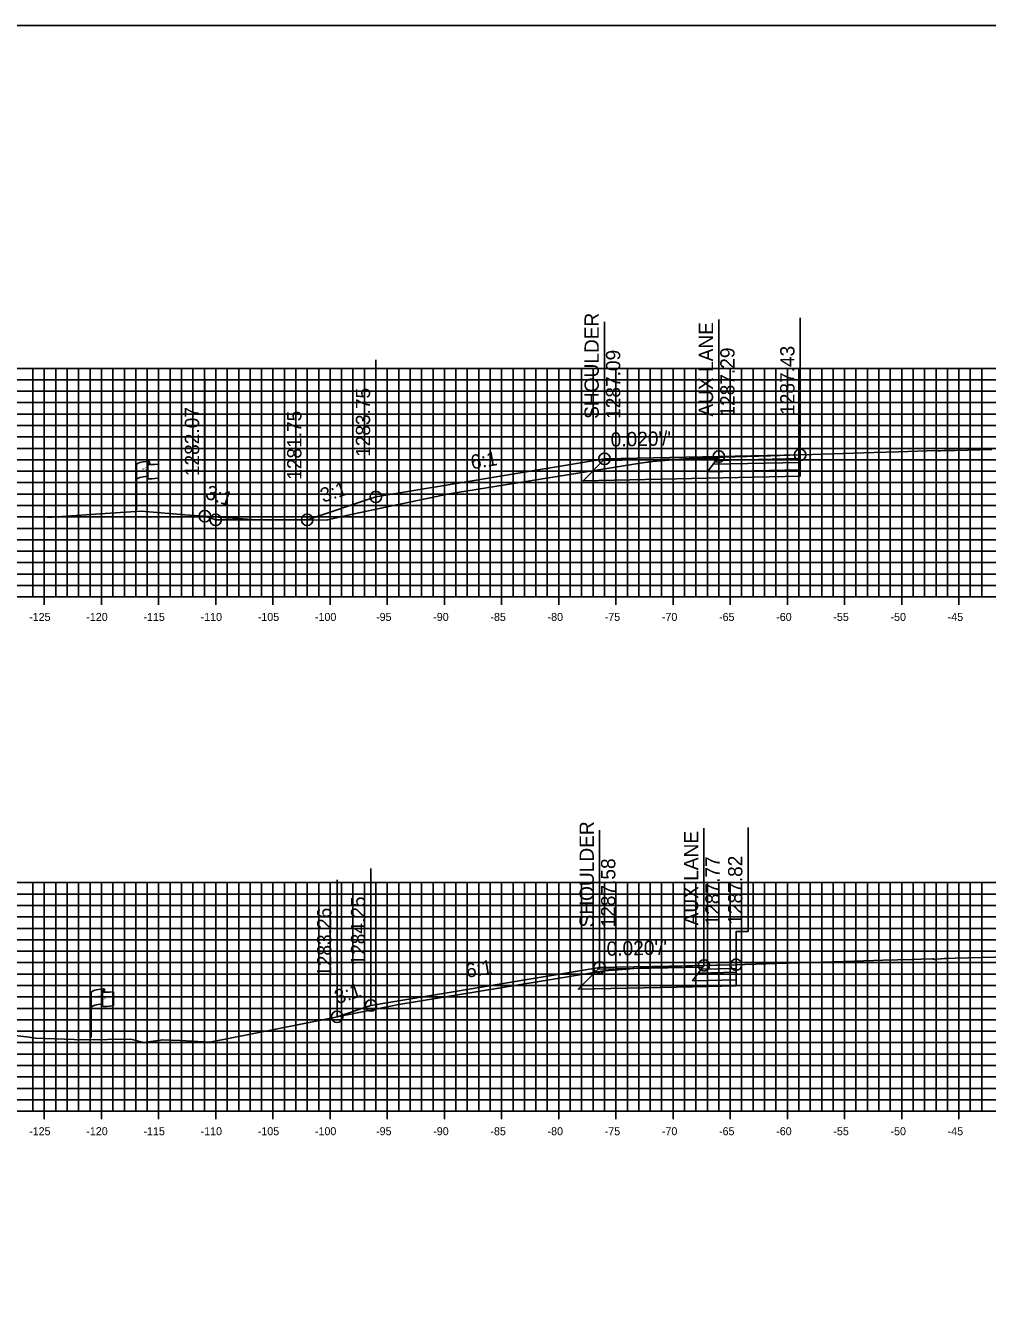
# Model space of a CAD drawing. Extents: x 674939 to 678919, y 750652 to 765176.
# Drawn here: x 678621.9 to 678706, y 761614.6 to 761726.3 of the extents above; entities that cross this region are included whole.
import ezdxf

# ---------------------------------------------------------------- set-up
doc = ezdxf.new("R2010")
doc.units = 0
for name, color, linetype in [('R_Alt Surface', 7, 'Continuous'), ('R_Axis', 7, 'Continuous'), ('R_Axis Annot', 7, 'Continuous'), ('R_Exist Surface', 7, 'Continuous'), ('R_Fin Surface', 7, 'Continuous'), ('R_Grid', 7, 'Continuous'), ('R_No Plot', 7, 'Continuous'), ('R_Proposed Const Limits', 7, 'Continuous'), ('R_Xsect Elev', 7, 'Continuous'), ('R_Xsect Slope', 7, 'Continuous'), ('S_EXIST_ROW', 7, 'Continuous')]:
    doc.layers.add(name, color=color, linetype=linetype)

msp = doc.modelspace()

# ---------------------------------------------------------------- linework, layer by layer
for points in [[(678672.53, 761688.37), (678652.53, 761685.04), (678646.52, 761683.04)], [(678646.52, 761683.04), (678638.52, 761683.04), (678637.57, 761683.36)]]:
    msp.add_lwpolyline(points)
at = {"layer": 'R_Alt Surface'}
for points in [[(678689.65, 761687.4), (678689.65, 761686.86), (678681.53, 761686.69), (678670.66, 761686.46), (678672.41, 761688.22)], [(678684.04, 761642.79), (678684.04, 761642.25), (678680.23, 761642.17), (678670.23, 761641.96), (678671.98, 761643.71)]]:
    msp.add_lwpolyline(points, dxfattribs=at)
for points in [[(678689.65, 761688.06), (678689.65, 761687.4), (678681.53, 761687.23), (678682.03, 761687.9)], [(678689.65, 761688.39), (678689.65, 761688.06), (678682.03, 761687.9), (678682.28, 761688.23)], [(678684.04, 761643.45), (678684.04, 761642.79), (678680.23, 761642.71), (678680.73, 761643.38)], [(678684.04, 761643.78), (678684.04, 761643.45), (678680.73, 761643.38), (678680.98, 761643.71)]]:
    msp.add_lwpolyline(points, close=True, dxfattribs=at)
at = {"layer": 'R_Axis'}
for p, q in [((678598.53, 761676.29), (678898.53, 761676.29)), ((678623.53, 761675.59), (678623.53, 761676.99)), ((678628.53, 761675.59), (678628.53, 761676.99)), ((678633.53, 761675.59), (678633.53, 761676.99)), ((678638.53, 761675.59), (678638.53, 761676.99)), ((678643.53, 761675.59), (678643.53, 761676.99)), ((678648.53, 761675.59), (678648.53, 761676.99)), ((678653.53, 761675.59), (678653.53, 761676.99)), ((678658.53, 761675.59), (678658.53, 761676.99)), ((678663.53, 761675.59), (678663.53, 761676.99)), ((678668.53, 761675.59), (678668.53, 761676.99)), ((678673.53, 761675.59), (678673.53, 761676.99)), ((678678.53, 761675.59), (678678.53, 761676.99)), ((678683.53, 761675.59), (678683.53, 761676.99)), ((678688.53, 761675.59), (678688.53, 761676.99)), ((678693.53, 761675.59), (678693.53, 761676.99)), ((678698.53, 761675.59), (678698.53, 761676.99)), ((678703.53, 761675.59), (678703.53, 761676.99)), ((678623.53, 761630.59), (678623.53, 761631.99)), ((678628.53, 761630.59), (678628.53, 761631.99)), ((678633.53, 761630.59), (678633.53, 761631.99)), ((678638.53, 761630.59), (678638.53, 761631.99)), ((678643.53, 761630.59), (678643.53, 761631.99)), ((678648.53, 761630.59), (678648.53, 761631.99)), ((678653.53, 761630.59), (678653.53, 761631.99)), ((678658.53, 761630.59), (678658.53, 761631.99)), ((678663.53, 761630.59), (678663.53, 761631.99)), ((678668.53, 761630.59), (678668.53, 761631.99)), ((678673.53, 761630.59), (678673.53, 761631.99)), ((678678.53, 761630.59), (678678.53, 761631.99)), ((678683.53, 761630.59), (678683.53, 761631.99)), ((678688.53, 761630.59), (678688.53, 761631.99)), ((678693.53, 761630.59), (678693.53, 761631.99)), ((678698.53, 761630.59), (678698.53, 761631.99)), ((678703.53, 761630.59), (678703.53, 761631.99)), ((678598.53, 761631.29), (678898.53, 761631.29))]:
    msp.add_line(p, q, dxfattribs=at)
at = {"layer": 'R_Exist Surface'}
for points in [[(678623.81, 761683.25), (678628.86, 761683.58), (678631.99, 761683.8), (678635.83, 761683.48), (678641.72, 761683.06), (678646.61, 761683.04), (678648.17, 761683), (678650.5, 761683.53), (678658.95, 761685.31), (678675.66, 761687.99), (678676.32, 761688.09), (678676.4, 761688.1), (678679.93, 761688.39), (678680.64, 761688.44), (678680.86, 761688.45), (678687.06, 761688.63), (678689.57, 761688.71), (678689.65, 761688.72), (678690.71, 761688.75), (678696.11, 761688.92), (678698.24, 761688.99), (678701.55, 761689.09), (678701.66, 761689.08), (678701.95, 761689.06), (678702.24, 761689.09), (678702.41, 761689.1), (678703.25, 761689.11), (678706.41, 761689.19)], [(678620.26, 761637.99), (678622.21, 761637.77), (678622.76, 761637.67), (678627, 761637.54), (678631.09, 761637.6), (678632.24, 761637.31), (678633.69, 761637.5), (678633.89, 761637.55), (678635.37, 761637.49), (678638.01, 761637.32), (678643.77, 761638.48), (678654.55, 761640.63), (678668.59, 761642.92), (678672.46, 761643.56), (678673.74, 761643.66), (678675.46, 761643.8), (678675.53, 761643.8), (678676.63, 761643.87), (678678.22, 761643.94), (678682.33, 761644.06), (678684.04, 761644.11), (678684.81, 761644.13), (678687.6, 761644.22), (678694.39, 761644.42), (678696.87, 761644.5), (678699.44, 761644.57), (678700.22, 761644.59), (678701.2, 761644.61), (678701.27, 761644.61), (678701.4, 761644.58), (678701.52, 761644.59), (678701.98, 761644.61), (678702.23, 761644.65), (678702.48, 761644.64), (678703.21, 761644.68), (678705.53, 761644.74), (678707.86, 761644.81)]]:
    msp.add_lwpolyline(points, dxfattribs=at)
at = {"layer": 'R_Fin Surface'}
for points in [[(678637.57, 761683.36), (678638.52, 761683.04), (678646.52, 761683.04), (678652.53, 761685.04), (678672.53, 761688.37), (678682.53, 761688.57), (678689.65, 761688.72)], [(678672.53, 761688.37), (678682.53, 761688.57), (678689.65, 761688.72)], [(678672.53, 761688.37), (678672.53, 761688.37)], [(678649.14, 761639.55), (678652.1, 761640.54), (678672.1, 761643.87), (678681.23, 761644.05), (678684.04, 761644.11)], [(678672.1, 761643.87), (678681.23, 761644.05), (678684.04, 761644.11)], [(678672.1, 761643.87), (678672.1, 761643.87)]]:
    msp.add_lwpolyline(points, dxfattribs=at)
for points in [[(678682.53, 761688.57), (678672.53, 761688.37), (678672.41, 761688.22), (678682.42, 761688.41)], [(678689.65, 761688.72), (678689.65, 761688.39), (678682.28, 761688.23), (678682.53, 761688.57)], [(678681.23, 761644.05), (678672.1, 761643.87), (678671.98, 761643.71), (678681.11, 761643.89)], [(678684.04, 761644.11), (678684.04, 761643.78), (678680.98, 761643.71), (678681.23, 761644.05)]]:
    msp.add_lwpolyline(points, close=True, dxfattribs=at)
at = {"layer": 'R_Grid'}
for p, q in [((678598.53, 761696.29), (678898.53, 761696.29)), ((678598.53, 761695.29), (678898.53, 761695.29)), ((678622.53, 761676.29), (678622.53, 761696.29)), ((678623.53, 761676.29), (678623.53, 761696.29)), ((678624.53, 761676.29), (678624.53, 761696.29)), ((678625.53, 761676.29), (678625.53, 761696.29)), ((678626.53, 761676.29), (678626.53, 761696.29)), ((678627.53, 761676.29), (678627.53, 761696.29)), ((678628.53, 761676.29), (678628.53, 761696.29)), ((678629.53, 761676.29), (678629.53, 761696.29)), ((678630.53, 761676.29), (678630.53, 761696.29)), ((678631.53, 761676.29), (678631.53, 761696.29)), ((678632.53, 761676.29), (678632.53, 761696.29)), ((678633.53, 761676.29), (678633.53, 761696.29)), ((678634.53, 761676.29), (678634.53, 761696.29)), ((678635.53, 761676.29), (678635.53, 761696.29)), ((678636.53, 761676.29), (678636.53, 761696.29)), ((678637.53, 761676.29), (678637.53, 761696.29)), ((678638.53, 761676.29), (678638.53, 761696.29)), ((678639.53, 761676.29), (678639.53, 761696.29)), ((678640.53, 761676.29), (678640.53, 761696.29)), ((678641.53, 761676.29), (678641.53, 761696.29)), ((678642.53, 761676.29), (678642.53, 761696.29)), ((678643.53, 761676.29), (678643.53, 761696.29)), ((678644.53, 761676.29), (678644.53, 761696.29)), ((678645.53, 761676.29), (678645.53, 761696.29)), ((678646.53, 761676.29), (678646.53, 761696.29)), ((678647.53, 761676.29), (678647.53, 761696.29)), ((678648.53, 761676.29), (678648.53, 761696.29)), ((678649.53, 761676.29), (678649.53, 761696.29)), ((678650.53, 761676.29), (678650.53, 761696.29)), ((678651.53, 761676.29), (678651.53, 761696.29)), ((678652.53, 761676.29), (678652.53, 761696.29)), ((678653.53, 761676.29), (678653.53, 761696.29)), ((678654.53, 761676.29), (678654.53, 761696.29)), ((678655.53, 761676.29), (678655.53, 761696.29)), ((678656.53, 761676.29), (678656.53, 761696.29)), ((678657.53, 761676.29), (678657.53, 761696.29)), ((678658.53, 761676.29), (678658.53, 761696.29)), ((678659.53, 761676.29), (678659.53, 761696.29)), ((678660.53, 761676.29), (678660.53, 761696.29)), ((678661.53, 761676.29), (678661.53, 761696.29)), ((678662.53, 761676.29), (678662.53, 761696.29)), ((678663.53, 761676.29), (678663.53, 761696.29)), ((678664.53, 761676.29), (678664.53, 761696.29)), ((678665.53, 761676.29), (678665.53, 761696.29)), ((678666.53, 761676.29), (678666.53, 761696.29)), ((678667.53, 761676.29), (678667.53, 761696.29)), ((678668.53, 761676.29), (678668.53, 761696.29)), ((678669.53, 761676.29), (678669.53, 761696.29)), ((678670.53, 761676.29), (678670.53, 761696.29)), ((678671.53, 761676.29), (678671.53, 761696.29)), ((678672.53, 761676.29), (678672.53, 761696.29)), ((678673.53, 761676.29), (678673.53, 761696.29)), ((678674.53, 761676.29), (678674.53, 761696.29)), ((678675.53, 761676.29), (678675.53, 761696.29)), ((678676.53, 761676.29), (678676.53, 761696.29)), ((678677.53, 761676.29), (678677.53, 761696.29)), ((678678.53, 761676.29), (678678.53, 761696.29)), ((678679.53, 761676.29), (678679.53, 761696.29)), ((678680.53, 761676.29), (678680.53, 761696.29)), ((678681.53, 761676.29), (678681.53, 761696.29)), ((678682.53, 761676.29), (678682.53, 761696.29)), ((678683.53, 761676.29), (678683.53, 761696.29)), ((678684.53, 761676.29), (678684.53, 761696.29)), ((678685.53, 761676.29), (678685.53, 761696.29)), ((678686.53, 761676.29), (678686.53, 761696.29)), ((678687.53, 761676.29), (678687.53, 761696.29)), ((678688.53, 761676.29), (678688.53, 761696.29)), ((678689.53, 761676.29), (678689.53, 761696.29)), ((678690.53, 761676.29), (678690.53, 761696.29)), ((678691.53, 761676.29), (678691.53, 761696.29)), ((678692.53, 761676.29), (678692.53, 761696.29)), ((678693.53, 761676.29), (678693.53, 761696.29)), ((678694.53, 761676.29), (678694.53, 761696.29)), ((678695.53, 761676.29), (678695.53, 761696.29)), ((678696.53, 761676.29), (678696.53, 761696.29)), ((678697.53, 761676.29), (678697.53, 761696.29)), ((678698.53, 761676.29), (678698.53, 761696.29)), ((678699.53, 761676.29), (678699.53, 761696.29)), ((678700.53, 761676.29), (678700.53, 761696.29)), ((678701.53, 761676.29), (678701.53, 761696.29)), ((678702.53, 761676.29), (678702.53, 761696.29)), ((678703.53, 761676.29), (678703.53, 761696.29)), ((678704.53, 761676.29), (678704.53, 761696.29)), ((678705.53, 761676.29), (678705.53, 761696.29)), ((678598.53, 761694.29), (678898.53, 761694.29)), ((678598.53, 761693.29), (678898.53, 761693.29)), ((678598.53, 761692.29), (678898.53, 761692.29)), ((678598.53, 761691.29), (678898.53, 761691.29)), ((678598.53, 761690.29), (678898.53, 761690.29)), ((678598.53, 761689.29), (678898.53, 761689.29)), ((678598.53, 761688.29), (678898.53, 761688.29)), ((678598.53, 761687.29), (678898.53, 761687.29)), ((678598.53, 761686.29), (678898.53, 761686.29)), ((678598.53, 761685.29), (678898.53, 761685.29)), ((678598.53, 761684.29), (678898.53, 761684.29)), ((678598.53, 761683.29), (678898.53, 761683.29)), ((678598.53, 761682.29), (678898.53, 761682.29)), ((678598.53, 761681.29), (678898.53, 761681.29)), ((678598.53, 761680.29), (678898.53, 761680.29)), ((678598.53, 761679.29), (678898.53, 761679.29)), ((678598.53, 761678.29), (678898.53, 761678.29)), ((678598.53, 761677.29), (678898.53, 761677.29)), ((678598.53, 761676.29), (678898.53, 761676.29)), ((678598.53, 761651.29), (678898.53, 761651.29)), ((678622.53, 761631.29), (678622.53, 761651.29)), ((678623.53, 761631.29), (678623.53, 761651.29)), ((678624.53, 761631.29), (678624.53, 761651.29)), ((678625.53, 761631.29), (678625.53, 761651.29)), ((678626.53, 761631.29), (678626.53, 761651.29)), ((678627.53, 761631.29), (678627.53, 761651.29)), ((678628.53, 761631.29), (678628.53, 761651.29)), ((678629.53, 761631.29), (678629.53, 761651.29)), ((678630.53, 761631.29), (678630.53, 761651.29)), ((678631.53, 761631.29), (678631.53, 761651.29)), ((678632.53, 761631.29), (678632.53, 761651.29)), ((678633.53, 761631.29), (678633.53, 761651.29)), ((678634.53, 761631.29), (678634.53, 761651.29)), ((678635.53, 761631.29), (678635.53, 761651.29)), ((678636.53, 761631.29), (678636.53, 761651.29)), ((678637.53, 761631.29), (678637.53, 761651.29)), ((678638.53, 761631.29), (678638.53, 761651.29)), ((678639.53, 761631.29), (678639.53, 761651.29)), ((678640.53, 761631.29), (678640.53, 761651.29)), ((678641.53, 761631.29), (678641.53, 761651.29)), ((678642.53, 761631.29), (678642.53, 761651.29)), ((678643.53, 761631.29), (678643.53, 761651.29)), ((678644.53, 761631.29), (678644.53, 761651.29)), ((678645.53, 761631.29), (678645.53, 761651.29)), ((678646.53, 761631.29), (678646.53, 761651.29)), ((678647.53, 761631.29), (678647.53, 761651.29)), ((678648.53, 761631.29), (678648.53, 761651.29)), ((678649.53, 761631.29), (678649.53, 761651.29)), ((678650.53, 761631.29), (678650.53, 761651.29)), ((678651.53, 761631.29), (678651.53, 761651.29)), ((678652.53, 761631.29), (678652.53, 761651.29)), ((678653.53, 761631.29), (678653.53, 761651.29)), ((678654.53, 761631.29), (678654.53, 761651.29)), ((678655.53, 761631.29), (678655.53, 761651.29)), ((678656.53, 761631.29), (678656.53, 761651.29)), ((678657.53, 761631.29), (678657.53, 761651.29)), ((678658.53, 761631.29), (678658.53, 761651.29)), ((678659.53, 761631.29), (678659.53, 761651.29)), ((678660.53, 761631.29), (678660.53, 761651.29)), ((678661.53, 761631.29), (678661.53, 761651.29)), ((678662.53, 761631.29), (678662.53, 761651.29)), ((678663.53, 761631.29), (678663.53, 761651.29)), ((678664.53, 761631.29), (678664.53, 761651.29)), ((678665.53, 761631.29), (678665.53, 761651.29)), ((678666.53, 761631.29), (678666.53, 761651.29)), ((678667.53, 761631.29), (678667.53, 761651.29)), ((678668.53, 761631.29), (678668.53, 761651.29)), ((678669.53, 761631.29), (678669.53, 761651.29)), ((678670.53, 761631.29), (678670.53, 761651.29)), ((678671.53, 761631.29), (678671.53, 761651.29)), ((678672.53, 761631.29), (678672.53, 761651.29)), ((678673.53, 761631.29), (678673.53, 761651.29)), ((678674.53, 761631.29), (678674.53, 761651.29)), ((678675.53, 761631.29), (678675.53, 761651.29)), ((678676.53, 761631.29), (678676.53, 761651.29)), ((678677.53, 761631.29), (678677.53, 761651.29)), ((678678.53, 761631.29), (678678.53, 761651.29)), ((678679.53, 761631.29), (678679.53, 761651.29)), ((678680.53, 761631.29), (678680.53, 761651.29)), ((678681.53, 761631.29), (678681.53, 761651.29)), ((678682.53, 761631.29), (678682.53, 761651.29)), ((678683.53, 761631.29), (678683.53, 761651.29)), ((678684.53, 761631.29), (678684.53, 761651.29)), ((678685.53, 761631.29), (678685.53, 761651.29)), ((678686.53, 761631.29), (678686.53, 761651.29)), ((678687.53, 761631.29), (678687.53, 761651.29)), ((678688.53, 761631.29), (678688.53, 761651.29)), ((678689.53, 761631.29), (678689.53, 761651.29)), ((678690.53, 761631.29), (678690.53, 761651.29)), ((678691.53, 761631.29), (678691.53, 761651.29)), ((678692.53, 761631.29), (678692.53, 761651.29)), ((678693.53, 761631.29), (678693.53, 761651.29)), ((678694.53, 761631.29), (678694.53, 761651.29)), ((678695.53, 761631.29), (678695.53, 761651.29)), ((678696.53, 761631.29), (678696.53, 761651.29)), ((678697.53, 761631.29), (678697.53, 761651.29)), ((678698.53, 761631.29), (678698.53, 761651.29)), ((678699.53, 761631.29), (678699.53, 761651.29)), ((678700.53, 761631.29), (678700.53, 761651.29)), ((678701.53, 761631.29), (678701.53, 761651.29)), ((678702.53, 761631.29), (678702.53, 761651.29)), ((678703.53, 761631.29), (678703.53, 761651.29)), ((678704.53, 761631.29), (678704.53, 761651.29)), ((678705.53, 761631.29), (678705.53, 761651.29)), ((678598.53, 761650.29), (678898.53, 761650.29)), ((678598.53, 761649.29), (678898.53, 761649.29)), ((678598.53, 761648.29), (678898.53, 761648.29)), ((678598.53, 761647.29), (678898.53, 761647.29)), ((678598.53, 761646.29), (678898.53, 761646.29)), ((678598.53, 761645.29), (678898.53, 761645.29)), ((678598.53, 761644.29), (678898.53, 761644.29)), ((678598.53, 761643.29), (678898.53, 761643.29)), ((678598.53, 761642.29), (678898.53, 761642.29)), ((678598.53, 761641.29), (678898.53, 761641.29)), ((678598.53, 761640.29), (678898.53, 761640.29)), ((678598.53, 761639.29), (678898.53, 761639.29)), ((678598.53, 761638.29), (678898.53, 761638.29)), ((678598.53, 761637.29), (678898.53, 761637.29)), ((678598.53, 761636.29), (678898.53, 761636.29)), ((678598.53, 761635.29), (678898.53, 761635.29)), ((678598.53, 761634.29), (678898.53, 761634.29)), ((678598.53, 761633.29), (678898.53, 761633.29)), ((678598.53, 761632.29), (678898.53, 761632.29)), ((678598.53, 761631.29), (678898.53, 761631.29))]:
    msp.add_line(p, q, dxfattribs=at)
at = {"layer": 'R_No Plot'}
msp.add_lwpolyline([(678578.53, 761506.29), (678918.53, 761506.29), (678918.53, 761726.29), (678578.53, 761726.29)], close=True, dxfattribs=at)
for centre in [(678672.53, 761688.37), (678672.53, 761688.37), (678682.53, 761688.57), (678689.65, 761688.72), (678652.53, 761685.04), (678637.57, 761683.36), (678638.52, 761683.04), (678646.52, 761683.04), (678672.1, 761643.87), (678672.1, 761643.87), (678681.23, 761644.05), (678684.04, 761644.11), (678652.1, 761640.54), (678649.14, 761639.55)]:
    msp.add_circle(centre, 0.5, dxfattribs=at)
at = {"layer": 'R_Proposed Const Limits'}
msp.add_lwpolyline([(678672.1, 761643.87), (678652.1, 761640.54), (678649.14, 761639.55)], dxfattribs=at)
at = {"layer": 'R_Xsect Elev'}
for p, q in [((678672.53, 761688.37), (678672.53, 761700.37)), ((678682.53, 761688.57), (678682.53, 761700.57)), ((678689.65, 761688.72), (678689.65, 761700.72)), ((678652.53, 761685.04), (678652.53, 761697.04)), ((678637.57, 761683.36), (678637.57, 761695.36)), ((678646.52, 761683.04), (678646.52, 761695.04)), ((678672.1, 761643.87), (678672.1, 761655.87)), ((678681.23, 761644.05), (678681.23, 761656.05)), ((678652.1, 761640.54), (678652.1, 761652.54)), ((678649.14, 761639.55), (678649.14, 761651.55))]:
    msp.add_line(p, q, dxfattribs=at)
msp.add_lwpolyline([(678684.04, 761644.11), (678684.04, 761647.01), (678685.09, 761647.01), (678685.09, 761656.11)], dxfattribs=at)
at = {"layer": 'S_EXIST_ROW'}
for p, q in [((678631.58, 761683.9), (678631.58, 761687.85)), ((678632.57, 761687.94), (678632.57, 761687.93)), ((678632.57, 761687.93), (678632.57, 761686.7)), ((678632.74, 761688.1), (678632.74, 761687.86)), ((678633.51, 761687.9), (678633.51, 761686.66)), ((678627.64, 761637.73), (678627.64, 761641.68)), ((678628.63, 761641.77), (678628.63, 761641.76)), ((678628.63, 761641.76), (678628.63, 761640.53)), ((678628.8, 761641.93), (678628.8, 761641.69)), ((678629.57, 761641.74), (678629.57, 761640.5))]:
    msp.add_line(p, q, dxfattribs=at)
for centre, radius, start, end in [((678632.65, 761687.94), 0.078, 88.6458, 274.2828), ((678632.66, 761688.1), 0.0783, 263.0712, 93.9564), ((678632.65, 761686.7), 0.0783, 180, 273.9564), ((678628.71, 761641.78), 0.078, 88.6458, 274.2828), ((678628.72, 761641.93), 0.0783, 263.0712, 93.9564), ((678628.71, 761640.53), 0.0783, 180, 273.9564)]:
    msp.add_arc(centre, radius, start, end, dxfattribs=at)
for centre, major_axis, ratio, start_param, end_param in [((678633.16, 761687.89), (-1.58, -0.04), 0.19887, 5.030368, 6.283185), ((678633.87, 761688.01), (-1.23, -0.13), 0.052933, 0.159456, 1.268315), ((678633.15, 761686.57), (-1.58, -0.04), 0.19887, 5.083035, 6.194897), ((678633.87, 761686.77), (-1.23, -0.13), 0.052933, 0.159456, 1.268315), ((678629.22, 761641.72), (-1.58, -0.04), 0.19887, 5.030368, 6.283185), ((678629.93, 761641.84), (-1.23, -0.13), 0.052933, 0.159456, 1.268315), ((678629.21, 761640.41), (-1.58, -0.04), 0.19887, 5.083035, 6.194897), ((678629.93, 761640.6), (-1.23, -0.13), 0.052933, 0.159456, 1.268315)]:
    msp.add_ellipse(centre, major_axis=major_axis, ratio=ratio, start_param=start_param, end_param=end_param, dxfattribs=at)

# ---------------------------------------------------------------- texts
at = {"layer": 'R_Axis Annot'}
for s, p in [('-125', (678622.2, 761674.19)), ('-120', (678627.2, 761674.19)), ('-115', (678632.2, 761674.19)), ('-110', (678637.2, 761674.19)), ('-105', (678642.2, 761674.19)), ('-100', (678647.2, 761674.19)), ('-95', (678652.55, 761674.19)), ('-90', (678657.55, 761674.19)), ('-85', (678662.55, 761674.19)), ('-80', (678667.55, 761674.19)), ('-75', (678672.55, 761674.19)), ('-70', (678677.55, 761674.19)), ('-65', (678682.55, 761674.19)), ('-60', (678687.55, 761674.19)), ('-55', (678692.55, 761674.19)), ('-50', (678697.55, 761674.19)), ('-45', (678702.55, 761674.19)), ('-125', (678622.2, 761629.19)), ('-120', (678627.2, 761629.19)), ('-115', (678632.2, 761629.19)), ('-110', (678637.2, 761629.19)), ('-105', (678642.2, 761629.19)), ('-100', (678647.2, 761629.19)), ('-95', (678652.55, 761629.19)), ('-90', (678657.55, 761629.19)), ('-85', (678662.55, 761629.19)), ('-80', (678667.55, 761629.19)), ('-75', (678672.55, 761629.19)), ('-70', (678677.55, 761629.19)), ('-65', (678682.55, 761629.19)), ('-60', (678687.55, 761629.19)), ('-55', (678692.55, 761629.19)), ('-50', (678697.55, 761629.19)), ('-45', (678702.55, 761629.19))]:
    msp.add_text(s, height=0.7, dxfattribs=at).set_placement(p)
at = {"layer": 'R_Xsect Elev'}
for s, p in [('SHOULDER', (678672.03, 761691.87)), ('AUX LANE', (678682.03, 761692.07)), ('1287.09', (678673.91, 761691.87)), ('1287.29', (678683.91, 761692.07)), ('1287.43', (678689.15, 761692.22)), ('1283.75', (678652.03, 761688.54)), ('1282.07', (678637.07, 761686.86)), ('1281.75', (678646.02, 761686.54)), ('SHOULDER', (678671.6, 761647.37)), ('AUX LANE', (678680.73, 761647.55)), ('1287.58', (678673.48, 761647.37)), ('1287.77', (678682.6, 761647.55)), ('1287.82', (678684.59, 761647.61)), ('1284.25', (678651.6, 761644.04)), ('1283.26', (678648.64, 761643.05))]:
    msp.add_text(s, height=1.25, rotation=90, dxfattribs=at).set_placement(p)
at = {"layer": 'R_Xsect Slope'}
for s, rotation, p in [("0.020'/'", 1.1458, (678673.08, 761689.44)), ('6:1', 9.4623, (678660.93, 761687.45)), ('3:1', 18.4349, (678647.91, 761684.53)), ('3:1', 341.5651, (678637.53, 761684.93)), ("0.020'/'", 1.1458, (678672.73, 761644.89)), ('6:1', 9.4623, (678660.5, 761642.95)), ('3:1', 18.4349, (678649.16, 761640.64))]:
    msp.add_text(s, height=1.25, rotation=rotation, dxfattribs=at).set_placement(p)
at = {"layer": 'S_EXIST_ROW'}
for s, height, rotation, p in [('R ', 0.2, 9.9884, (678632.1, 761687.35)), (' O', 0.2, 9.9884, (678632.24, 761687.39)), ('DWB 11-9-07', 0.01, 90, (678632.74, 761687.86)), ('W', 0.2, 351.1788, (678632.57, 761687.23)), ('DWB 11-9-07', 0.01, 5.0717, (678633.41, 761686.66)), ('DWB 11-9-07', 0.01, 90, (678631.57, 761683.9)), ('DWB 11-9-07', 0.01, 90, (678628.8, 761641.69)), ('R ', 0.2, 9.9884, (678628.16, 761641.18)), (' O', 0.2, 9.9884, (678628.3, 761641.23)), ('W', 0.2, 351.1788, (678628.63, 761641.06)), ('DWB 11-9-07', 0.01, 5.0717, (678629.47, 761640.49)), ('DWB 11-9-07', 0.01, 90, (678627.63, 761637.73))]:
    msp.add_text(s, height=height, rotation=rotation, dxfattribs=at).set_placement(p)

doc.saveas('drawing.dxf')
